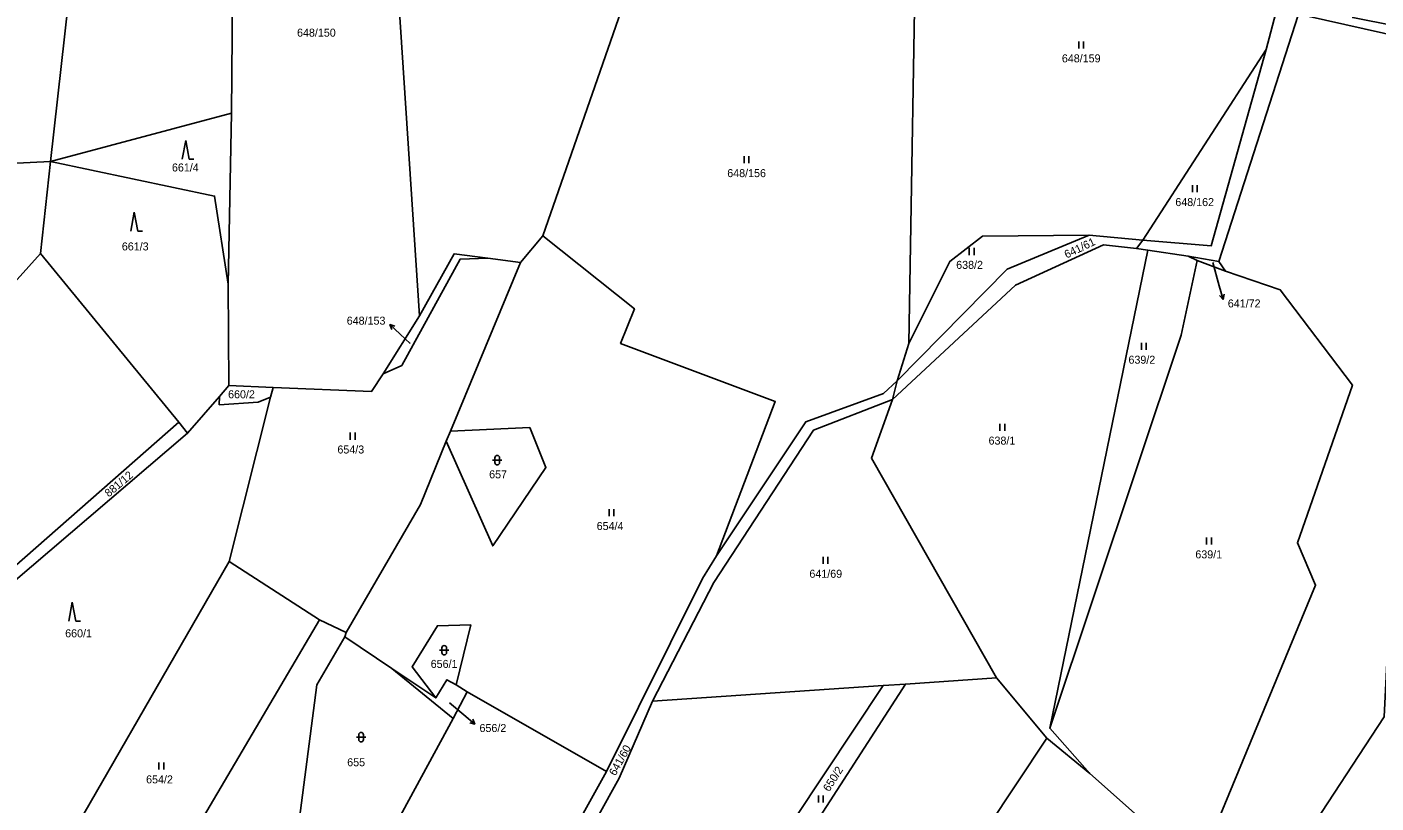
# Model space of a CAD drawing. Extents: x -654083 to -650132, y -1099819 to -1096699.
# Drawn here: x -652286.2 to -651999.6, y -1098817.7 to -1098652.8 of the extents above; entities that cross this region are included whole.
import ezdxf

# ---------------------------------------------------------------- set-up
doc = ezdxf.new("R2010")
doc.units = 0
for name, color, linetype in [('Obvody jako plochy', 7, 'Continuous'), ('Parcelní čísla', 7, 'Continuous'), ('Prvky pro prodl_ par_ č_', 7, 'Continuous'), ('Značky kultur', 7, 'Continuous')]:
    doc.layers.add(name, color=color, linetype=linetype)

msp = doc.modelspace()

# ---------------------------------------------------------------- linework, layer by layer
at = {"layer": 'Obvody jako plochy'}
for points in [[(-652264.57, -1098533.1), (-652281.26, -1098681.4), (-652307.2, -1098682.68), (-652307.39, -1098684.23), (-652320.12, -1098679.86), (-652304.18, -1098536.87), (-652279, -1098531.51), (-652266.09, -1098528.97)], [(-652241.85, -1098563.2), (-652242.81, -1098671.17), (-652281.26, -1098681.4), (-652264.57, -1098533.1)], [(-652228.12, -1098580.84), (-652211.93, -1098576.39), (-652202.87, -1098714.2), (-652210.56, -1098726.52), (-652213.03, -1098730.25), (-652233.96, -1098729.42), (-652243.35, -1098729.03), (-652243.53, -1098707.45), (-652242.81, -1098671.17), (-652241.85, -1098563.2)], [(-652190.05, -1098570.21), (-652185.16, -1098594.15), (-652179.42, -1098629.52), (-652152.24, -1098627.16), (-652176.65, -1098697.18), (-652181.39, -1098702.88), (-652188.32, -1098701.98), (-652195.47, -1098701.02), (-652202.87, -1098714.2), (-652211.93, -1098576.39)], [(-652019.24, -1098643.61), (-652022.93, -1098657.63), (-652049.16, -1098698.12), (-652060.55, -1098697.04), (-652083.24, -1098697.28), (-652090.12, -1098702.64), (-652098.88, -1098720.07), (-652097.22, -1098623.98), (-652075.52, -1098622.9), (-652058.68, -1098621.51), (-652027.97, -1098618.96), (-652016.98, -1098623.98)], [(-652098.88, -1098720.07), (-652097.22, -1098623.98), (-652152.24, -1098627.16), (-652176.65, -1098697.18), (-652157.19, -1098712.68), (-652160.1, -1098720.06), (-652127.23, -1098732.36), (-652139.71, -1098765.21), (-652120.77, -1098736.72), (-652104.21, -1098730.67), (-652101.36, -1098728.02)], [(-651976.97, -1098648.85), (-651976.85, -1098658.9), (-652014.41, -1098650.46), (-652003.98, -1098629.6), (-652002.43, -1098625.89), (-652004.53, -1098635.32), (-652004.53, -1098650.84), (-651995.59, -1098652.57)], [(-651997.06, -1098783.64), (-651997.87, -1098799.37), (-652015.21, -1098825.87), (-652037.14, -1098831.11), (-652012.42, -1098771.38), (-652016.3, -1098762.42), (-652004.62, -1098728.93), (-652019.93, -1098708.7), (-652031.6, -1098704.7), (-652032.96, -1098702.66), (-652016.1, -1098650.33), (-652014.41, -1098650.46), (-651976.85, -1098658.9), (-651966.03, -1098663.49), (-651947.18, -1098696.04), (-651957.54, -1098717), (-651971.47, -1098740.14), (-651965.9, -1098771.25), (-651988.55, -1098777.75)], [(-652034.6, -1098699.31), (-652049.16, -1098698.12), (-652022.93, -1098657.63)], [(-652242.81, -1098671.17), (-652243.53, -1098707.45), (-652246.38, -1098688.74), (-652281.26, -1098681.4)], [(-652314.29, -1098739.9), (-652308.87, -1098729.25), (-652283.39, -1098700.92), (-652281.26, -1098681.4), (-652307.2, -1098682.68), (-652307.39, -1098684.23)], [(-652243.35, -1098729.03), (-652245.36, -1098731.34), (-652252.11, -1098739.11), (-652253.97, -1098736.82), (-652283.39, -1098700.92), (-652281.26, -1098681.4), (-652246.38, -1098688.74), (-652243.53, -1098707.45)], [(-652127.23, -1098732.36), (-652139.71, -1098765.21), (-652142.69, -1098769.99), (-652163.11, -1098810.97), (-652192.68, -1098794.07), (-652195.06, -1098792.6), (-652191.96, -1098779.84), (-652199.03, -1098780.02), (-652204.42, -1098788.73), (-652199.39, -1098795.37), (-652208.74, -1098789.08), (-652218.73, -1098782.36), (-652218.45, -1098781.46), (-652202.64, -1098754.25), (-652197.15, -1098740.81), (-652187.28, -1098763.08), (-652175.97, -1098746.39), (-652179.42, -1098737.94), (-652196.26, -1098738.71), (-652181.39, -1098702.88), (-652176.65, -1098697.18), (-652157.19, -1098712.68), (-652160.1, -1098720.06)], [(-652049.16, -1098698.12), (-652050.47, -1098699.86), (-652057.51, -1098699.08), (-652076.22, -1098707.7), (-652102.34, -1098731.96), (-652101.36, -1098728.02), (-652077.94, -1098704.31), (-652060.55, -1098697.04)], [(-652060.55, -1098697.04), (-652077.94, -1098704.31), (-652101.36, -1098728.02), (-652098.88, -1098720.07), (-652090.12, -1098702.64), (-652083.24, -1098697.28)], [(-652283.39, -1098700.92), (-652253.97, -1098736.82), (-652291.36, -1098769.66), (-652292.49, -1098771.49), (-652324.84, -1098753.87), (-652314.29, -1098739.9), (-652308.87, -1098729.25)], [(-652195.47, -1098701.02), (-652188.32, -1098701.98), (-652194.21, -1098702.16), (-652206.61, -1098724.73), (-652210.56, -1098726.52), (-652202.87, -1098714.2)], [(-652048.06, -1098700.25), (-652068.91, -1098801.82), (-652060.42, -1098811.42), (-652069.53, -1098803.88), (-652080.23, -1098791.12), (-652106.8, -1098744.41), (-652102.34, -1098731.96), (-652076.22, -1098707.7), (-652057.51, -1098699.08), (-652050.47, -1098699.86)], [(-652068.91, -1098801.82), (-652040.98, -1098718.29), (-652037.58, -1098702.43), (-652039.53, -1098701.52), (-652048.06, -1098700.25)], [(-652181.39, -1098702.88), (-652196.26, -1098738.71), (-652197.15, -1098740.81), (-652202.64, -1098754.25), (-652218.45, -1098781.46), (-652224.1, -1098778.8), (-652243.3, -1098766.39), (-652234.48, -1098731.49), (-652233.96, -1098729.42), (-652213.03, -1098730.25), (-652210.56, -1098726.52), (-652206.61, -1098724.73), (-652194.21, -1098702.16), (-652188.32, -1098701.98)], [(-652019.93, -1098708.7), (-652004.62, -1098728.93), (-652016.3, -1098762.42), (-652012.42, -1098771.38), (-652037.14, -1098831.11), (-652044.51, -1098825.49), (-652060.42, -1098811.42), (-652068.91, -1098801.82), (-652040.98, -1098718.29), (-652037.58, -1098702.43), (-652031.6, -1098704.7)], [(-652039.53, -1098701.52), (-652032.96, -1098702.66), (-652031.6, -1098704.7), (-652037.58, -1098702.43)], [(-652233.96, -1098729.42), (-652234.48, -1098731.49), (-652237.09, -1098732.54), (-652245.38, -1098733.09), (-652245.36, -1098731.34), (-652243.35, -1098729.03)], [(-652120.77, -1098736.72), (-652139.71, -1098765.21), (-652142.69, -1098769.99), (-652163.11, -1098810.97), (-652186.23, -1098852.56), (-652186.81, -1098853.38), (-652209.64, -1098888.68), (-652206.84, -1098889.86), (-652183.4, -1098853.92), (-652160.4, -1098812.38), (-652153.36, -1098796.07), (-652140.3, -1098770.81), (-652119.13, -1098738.51), (-652102.34, -1098731.96), (-652101.36, -1098728.02), (-652104.21, -1098730.67)], [(-652243.3, -1098766.39), (-652285.69, -1098840.06), (-652293.9, -1098834.53), (-652304.92, -1098824.89), (-652307.45, -1098800.06), (-652289.68, -1098771.17), (-652252.11, -1098739.11), (-652245.36, -1098731.34), (-652245.38, -1098733.09), (-652237.09, -1098732.54), (-652234.48, -1098731.49)], [(-652080.23, -1098791.12), (-652106.8, -1098744.41), (-652102.34, -1098731.96), (-652119.13, -1098738.51), (-652140.3, -1098770.81), (-652153.36, -1098796.07), (-652104.29, -1098792.76), (-652099.6, -1098792.44)], [(-652253.97, -1098736.82), (-652252.11, -1098739.11), (-652289.68, -1098771.17), (-652291.36, -1098769.66)], [(-652175.97, -1098746.39), (-652187.28, -1098763.08), (-652197.15, -1098740.81), (-652196.26, -1098738.71), (-652179.42, -1098737.94)], [(-652224.1, -1098778.8), (-652271.26, -1098858.85), (-652276.72, -1098854.91), (-652284.15, -1098841.83), (-652285.69, -1098840.06), (-652243.3, -1098766.39)], [(-652214.5, -1098834.45), (-652215.9, -1098837.55), (-652186.23, -1098852.56), (-652186.81, -1098853.38), (-652202.34, -1098845.87), (-652227.27, -1098881.51), (-652253.68, -1098870.78), (-652271.26, -1098858.85), (-652224.1, -1098778.8), (-652218.45, -1098781.46), (-652218.73, -1098782.36), (-652224.67, -1098792.58), (-652229.57, -1098830.2), (-652223.61, -1098837.5)], [(-652204.42, -1098788.73), (-652199.39, -1098795.37), (-652197.03, -1098791.49), (-652195.06, -1098792.6), (-652191.96, -1098779.84), (-652199.03, -1098780.02)], [(-652208.74, -1098789.08), (-652218.73, -1098782.36), (-652224.67, -1098792.58), (-652229.57, -1098830.2), (-652223.61, -1098837.5), (-652214.5, -1098834.45), (-652195.71, -1098799.72)], [(-652199.39, -1098795.37), (-652208.74, -1098789.08), (-652195.71, -1098799.72), (-652192.68, -1098794.07), (-652195.06, -1098792.6), (-652197.03, -1098791.49)], [(-652153.36, -1098796.07), (-652104.29, -1098792.76), (-652135.66, -1098839.99), (-652132.34, -1098843.2), (-652167.51, -1098899.22), (-652176.67, -1098896.52), (-652197.69, -1098893.37), (-652206.84, -1098889.86), (-652183.4, -1098853.92), (-652160.4, -1098812.38)], [(-652069.53, -1098803.88), (-652139.47, -1098909.11), (-652167.51, -1098899.22), (-652132.34, -1098843.2), (-652099.6, -1098792.44), (-652080.23, -1098791.12)], [(-652132.34, -1098843.2), (-652135.66, -1098839.99), (-652104.29, -1098792.76), (-652099.6, -1098792.44)], [(-652163.11, -1098810.97), (-652186.23, -1098852.56), (-652215.9, -1098837.55), (-652214.5, -1098834.45), (-652195.71, -1098799.72), (-652192.68, -1098794.07)], [(-652044.51, -1098825.49), (-652060.42, -1098811.42), (-652069.53, -1098803.88), (-652139.47, -1098909.11), (-652114.09, -1098917.71), (-652107.61, -1098921.8)]]:
    msp.add_lwpolyline(points, close=True, dxfattribs=at)
for points in [[(-652016.1, -1098650.33), (-652032.96, -1098702.66), (-652039.53, -1098701.52), (-652048.06, -1098700.25), (-652050.47, -1098699.86), (-652049.16, -1098698.12), (-652034.6, -1098699.31), (-652022.93, -1098657.63), (-652019.24, -1098643.61)], [(-651912.07, -1098822.45), (-651914.35, -1098806.58), (-651926.93, -1098798.38), (-651927.01, -1098789.92), (-651939.39, -1098725.93), (-651920.68, -1098718.61), (-651925.22, -1098717.51), (-651928.9, -1098710.15), (-651924.75, -1098699.9), (-651952, -1098655.78), (-651966.03, -1098663.49), (-651947.18, -1098696.04), (-651940.39, -1098707.58), (-651957.54, -1098717), (-651971.47, -1098740.14), (-651965.9, -1098771.25), (-651988.55, -1098777.75), (-651997.06, -1098783.64), (-651997.87, -1098799.37), (-652015.21, -1098825.87)]]:
    msp.add_lwpolyline(points, dxfattribs=at)
at = {"layer": 'Prvky pro prodl_ par_ č_'}
for p, q in [((-652034.28, -1098702.84), (-652032.89, -1098707.82)), ((-652032.89, -1098707.82), (-652032.08, -1098710.71)), ((-652206.94, -1098718.11), (-652209.14, -1098716.07)), ((-652204.81, -1098720.09), (-652206.94, -1098718.11)), ((-652196.45, -1098796.4), (-652193.39, -1098798.98)), ((-652193.39, -1098798.98), (-652191.09, -1098800.91))]:
    msp.add_line(p, q, dxfattribs=at)
for points in [[(-652031.87, -1098709.61), (-652032.08, -1098710.71), (-652032.83, -1098709.88)], [(-652208.75, -1098717.12), (-652209.14, -1098716.07), (-652208.07, -1098716.38)], [(-652191.54, -1098799.89), (-652191.09, -1098800.91), (-652192.18, -1098800.65)]]:
    msp.add_lwpolyline(points, dxfattribs=at)
at = {"layer": 'Značky kultur'}
for p, q in [((-652062.75, -1098655.92), (-652062.75, -1098657.42)), ((-652061.72, -1098657.42), (-652061.72, -1098655.92)), ((-652252.51, -1098676.92), (-652253.24, -1098680.92)), ((-652252.51, -1098676.92), (-652251.78, -1098680.92)), ((-652251.78, -1098680.92), (-652250.78, -1098680.92)), ((-652133.86, -1098680.29), (-652133.86, -1098681.79)), ((-652132.83, -1098681.79), (-652132.83, -1098680.29)), ((-652038.62, -1098686.45), (-652038.62, -1098687.95)), ((-652037.59, -1098687.95), (-652037.59, -1098686.45)), ((-652263.45, -1098692.19), (-652264.19, -1098696.19)), ((-652263.45, -1098692.19), (-652262.72, -1098696.19)), ((-652262.72, -1098696.19), (-652261.72, -1098696.19)), ((-652086.02, -1098699.78), (-652086.02, -1098701.28)), ((-652084.99, -1098701.28), (-652084.99, -1098699.78)), ((-652049.44, -1098719.94), (-652049.44, -1098721.44)), ((-652048.42, -1098721.44), (-652048.42, -1098719.94)), ((-652079.52, -1098737.11), (-652079.52, -1098738.61)), ((-652078.49, -1098738.61), (-652078.49, -1098737.11)), ((-652217.55, -1098739.01), (-652217.55, -1098740.51)), ((-652216.53, -1098740.51), (-652216.53, -1098739.01)), ((-652187.32, -1098744.86), (-652185.32, -1098744.86)), ((-652186.82, -1098745.36), (-652186.82, -1098744.36)), ((-652185.82, -1098745.36), (-652185.82, -1098744.36)), ((-652162.54, -1098755.26), (-652162.54, -1098756.76)), ((-652161.52, -1098756.76), (-652161.52, -1098755.26)), ((-652035.6, -1098761.28), (-652035.6, -1098762.78)), ((-652034.58, -1098762.78), (-652034.58, -1098761.28)), ((-652117.08, -1098765.41), (-652117.08, -1098766.91)), ((-652116.06, -1098766.91), (-652116.06, -1098765.41)), ((-652276.63, -1098775.03), (-652277.36, -1098779.03)), ((-652276.63, -1098775.03), (-652275.9, -1098779.03)), ((-652275.9, -1098779.03), (-652274.9, -1098779.03)), ((-652198.59, -1098785.23), (-652196.59, -1098785.23)), ((-652198.09, -1098785.73), (-652198.09, -1098784.73)), ((-652197.09, -1098785.73), (-652197.09, -1098784.73)), ((-652216.25, -1098803.7), (-652214.25, -1098803.7)), ((-652215.75, -1098804.2), (-652215.75, -1098803.2)), ((-652214.75, -1098804.2), (-652214.75, -1098803.2)), ((-652258.21, -1098809.08), (-652258.21, -1098810.58)), ((-652257.19, -1098810.58), (-652257.19, -1098809.08)), ((-652118.06, -1098816.11), (-652118.06, -1098817.61)), ((-652117.04, -1098817.61), (-652117.04, -1098816.11))]:
    msp.add_line(p, q, dxfattribs=at)
for centre, start, end in [((-652186.32, -1098744.36), 0, 180), ((-652186.32, -1098745.36), 180, 0), ((-652197.59, -1098784.73), 0, 180), ((-652197.59, -1098785.73), 180, 0), ((-652215.25, -1098803.2), 0, 180), ((-652215.25, -1098804.2), 180, 0)]:
    msp.add_arc(centre, 0.5, start, end, dxfattribs=at)

# ---------------------------------------------------------------- texts
at = {"layer": 'Parcelní čísla'}
for s, height, p in [('648/150', 1.7, (-652228.86, -1098654.89)), ('648/159', 1.7, (-652066.34, -1098660.35)), ('661/4', 1.7, (-652255.44, -1098683.53)), ('648/156', 1.7, (-652137.44, -1098684.73)), ('648/162', 1.7, (-652042.23, -1098690.88)), ('661/3', 1.7, (-652266.09, -1098700.3)), ('638/2', 1.7, (-652088.8, -1098704.22)), ('639/2', 1.7, (-652052.19, -1098724.37)), ('660/2', 1.7, (-652243.51, -1098731.71)), ('638/1', 1.7, (-652081.92, -1098741.55)), ('654/3', 1.7, (-652220.28, -1098743.44)), ('657', 1.7, (-652188.04, -1098748.71)), ('654/4', 1.7, (-652165.19, -1098759.69)), ('639/1', 1.7, (-652037.98, -1098765.72)), ('641/69', 1.7, (-652119.99, -1098769.84)), ('660/1', 1.7, (-652278.13, -1098782.49)), ('656/1', 1.7, (-652200.46, -1098788.99)), ('656/2', 0.1, (-652196.45, -1098796.4)), ('655', 1.7, (-652218.2, -1098809.88)), ('654/2', 1.7, (-652260.93, -1098813.52))]:
    msp.add_text(s, height=height, dxfattribs=at).set_placement(p)
for s, height, rotation, p in [('641/61', 1.7, 25.749, (-652065.32, -1098702.05)), ('641/72', 0.1, 339.813, (-652034.28, -1098702.84)), ('648/153', 0.1, 60.147, (-652204.81, -1098720.09)), ('881/12', 1.7, 40.167, (-652268.86, -1098752.8)), ('641/60', 1.7, 60.75, (-652161.21, -1098812.04)), ('650/2', 1.7, 57.699, (-652115.79, -1098815.42))]:
    msp.add_text(s, height=height, rotation=rotation, dxfattribs=at).set_placement(p)
at = {"layer": 'Prvky pro prodl_ par_ č_'}
for s, p in [('641/72', (-652031.08, -1098712.41)), ('648/153', (-652218.3, -1098716.07)), ('656/2', (-652190.09, -1098802.61))]:
    msp.add_text(s, height=1.7, dxfattribs=at).set_placement(p)

doc.saveas('drawing.dxf')
